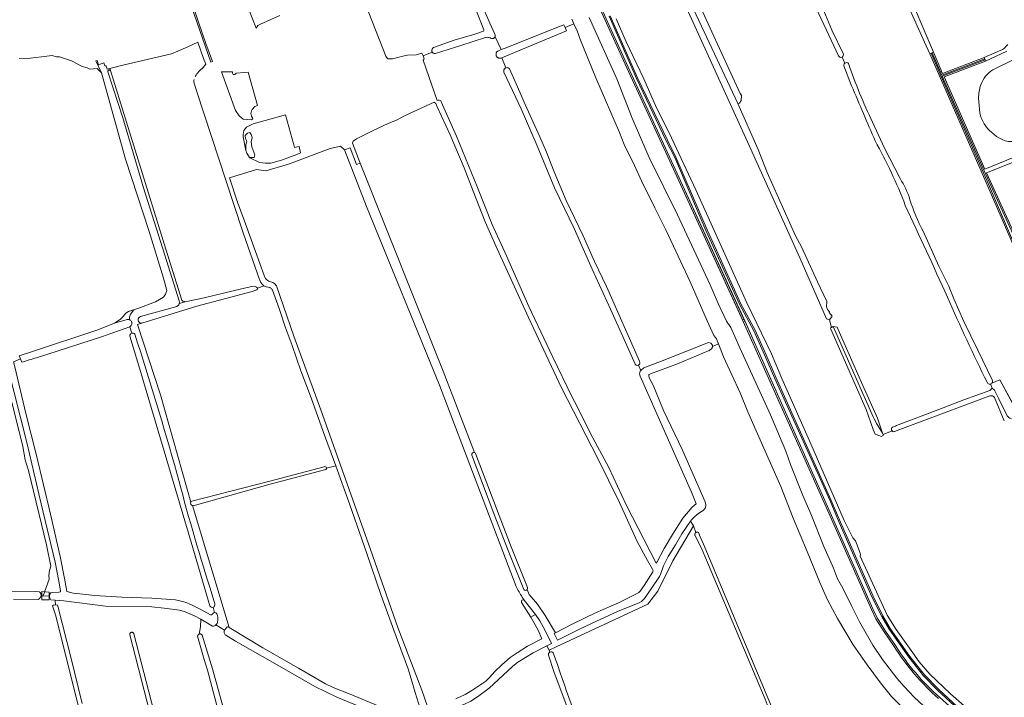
# Model space of a CAD drawing. Header units: metres. Extents: x 209813 to 223847, y 571801 to 587119.
# Tile 499 of 656: x 214653 to 215381, y 583045 to 583545. Entities that reach past the tile are written whole.
import ezdxf

# ---------------------------------------------------------------- set-up
doc = ezdxf.new("R2010")
doc.units = ezdxf.units.M
for name, color, linetype, lineweight in [('B-RO-GR-BEPLANTING_CULTUUR_BOSPLANTSOEN-GV', 8, 'Continuous', 0), ('B-RO-GR-BOUWLAND-GV', 8, 'Continuous', 0), ('B-RO-GR-GRAS-GV', 8, 'Continuous', 0), ('B-RO-GR-GROENVOORZIENING-GV', 8, 'Continuous', 0), ('B-RO-GR-HOUTWAL-GV', 8, 'Continuous', 0), ('B-RO-KW-KUNSTWERK_DEK-GV', 8, 'Continuous', 0), ('B-RO-OG-WATER_GREPPEL-GV', 8, 'Continuous', 0), ('B-RO-OG-WEG-GV', 8, 'Continuous', 0), ('B-RO-VH-ONVERHARD-GV', 8, 'Continuous', 0), ('B-RO-VH-VERHARDING_HALFVERHARDING-GV', 8, 'Continuous', 0), ('B-RO-VH-VERHARDING_OPEN-GV', 8, 'Continuous', 0)]:
    doc.layers.add(name, color=color, linetype=linetype, lineweight=lineweight)

msp = doc.modelspace()

# ---------------------------------------------------------------- linework, layer by layer
at = {"layer": 'B-RO-GR-BEPLANTING_CULTUUR_BOSPLANTSOEN-GV', "flags": 128}
for points in [[(215382.379, 583522.235), (215366.717, 583514.719), (215336.011, 583503.143), (215366.159, 583435.089), (215387.846, 583443.947), (215405.774, 583451.757)], [(215377.627, 583522.605), (215365.707, 583517.399), (215366.717, 583514.719)], [(215372.159, 583508.364), (215387.615, 583515.894)], [(215362.565, 583476.581), (215361.577, 583487.529)]]:
    msp.add_lwpolyline(points, dxfattribs=at)
at = {"layer": 'B-RO-GR-BEPLANTING_CULTUUR_BOSPLANTSOEN-GV'}
for points in [[(215363.148, 583497.319, -0.1616234), (215372.159, 583508.364)], [(215361.577, 583487.529, -0.0725278), (215363.148, 583497.319)], [(215371.324, 583462.153, -0.1818274), (215362.565, 583476.581)], [(215388.354, 583455.345, -0.2307879), (215371.324, 583462.153)]]:
    msp.add_lwpolyline(points, format="xyb", dxfattribs=at)
at = {"layer": 'B-RO-GR-BOUWLAND-GV', "flags": 128}
for points in [[(215371.443, 583276.845), (215377.254, 583279.372), (215390.701, 583254.734), (215422.58, 583270.314), (215432.237, 583275.176), (215404.536, 583338.624), (215368.645, 583421.669), (215325.584, 583520.244), (215321.562, 583528.862), (215273.754, 583635.401), (215268.44, 583647.46), (215267.212, 583650.17)], [(215220.093, 583608.462), (215230.521, 583586.73), (215237.698, 583570.246), (215244.327, 583558.572), (215248.478, 583548.881), (215253.294, 583537.222), (215261.409, 583520.406)], [(214648.22, 583292.621), (214653.288, 583294.793), (214652.337, 583297.17), (214662.23, 583300.241), (214709.849, 583316.003), (214722.92, 583321.189), (214727.047, 583323.888), (214729.217, 583326.057), (214731.333, 583328.491), (214733.238, 583329.708), (214740.065, 583332.143), (214753.241, 583336.905), (214759.009, 583340.345), (214760.438, 583342.673), (214761.502, 583345.321), (214759.062, 583354.474), (214748.478, 583389.028), (214731.009, 583442.424), (214713.144, 583506.077), (214710.061, 583509.414), (214704.716, 583508.832), (214702.547, 583509.731), (214698.948, 583510.737), (214691.169, 583514.97), (214682.174, 583518.039), (214680.004, 583518.039), (214676.776, 583518.886), (214656.867, 583516.396), (214652.343, 583516.714)], [(215260.607, 583517.812), (215262.708, 583513.301)], [(215283.03, 583469.738), (215291.949, 583450.444), (215303.581, 583427.977)], [(215320.489, 583389.111), (215332.163, 583363.384)], [(215343.344, 583339.304), (215350.648, 583322.495), (215360.989, 583301.183), (215371.613, 583279.335)], [(214807.717, 583096.261), (214808.779, 583095.544), (214832.506, 583081.254), (214858.947, 583066.411), (214878.725, 583054.678), (214884.584, 583051.926), (214897.084, 583046.996), (214920.731, 583037.211), (214932.241, 583033.175), (214936.176, 583032.272), (214937.435, 583032.256), (214941.716, 583032.753), (214943.248, 583032.031), (214943.602, 583031.165), (214950.059, 583032.469), (214945.035, 583048.286), (214940.162, 583065.006), (214931.966, 583087.07), (214919.941, 583119.921), (214909.357, 583150.911), (214896.492, 583187.668), (214886.365, 583215.763), (214879.602, 583214.157)], [(214780.532, 583186.413), (214807.717, 583096.261)], [(214808.122, 583002.603), (214791.597, 583064.787), (214789.235, 583072.691), (214784.291, 583089.875), (214784.339, 583090.166), (214784.384, 583090.337), (214784.525, 583090.662), (214784.619, 583090.812), (214784.85, 583091.081), (214784.984, 583091.197), (214785.283, 583091.386), (214785.445, 583091.457), (214786.375, 583096.731), (214786.617, 583102.481), (214781.94, 583104.979), (214775.035, 583107.927), (214770.945, 583109.209), (214759.636, 583110.704), (214750.434, 583111.538), (214716.238, 583112.086), (214685.508, 583116.042), (214678.94, 583116.512), (214679.161, 583113.115), (214680.74, 583112.805), (214681.06, 583112.174), (214690.927, 583073.351), (214698.91, 583040.268)], [(214802.039, 582828.027), (214734.266, 583091.015), (214734.219, 583091.3), (214734.229, 583091.588), (214734.294, 583091.869), (214734.414, 583092.132), (214734.582, 583092.367), (214734.793, 583092.563), (214735.039, 583092.715), (214735.309, 583092.816), (214735.594, 583092.862), (214735.883, 583092.852), (214736.164, 583092.785), (214736.426, 583092.665), (214736.66, 583092.495), (214736.856, 583092.284), (214737.007, 583092.038), (214737.107, 583091.767), (214805.129, 582828.844)]]:
    msp.add_lwpolyline(points, dxfattribs=at)
at = {"layer": 'B-RO-GR-BOUWLAND-GV'}
for points in [[(215261.409, 583520.406, -0.4179804), (215260.607, 583517.812)], [(215262.708, 583513.301, -0.4210944), (215265.457, 583512.949)], [(215265.457, 583512.949, 0.0270426), (215283.03, 583469.738)], [(215303.581, 583427.977, -0.0635594), (215310.829, 583412.428)], [(215310.829, 583412.428, 0.0394843), (215320.489, 583389.111)], [(215332.163, 583363.384, -0.0279456), (215343.344, 583339.304)], [(215371.613, 583279.335, -0.3310265), (215371.443, 583276.845)], [(214879.602, 583214.157, -0.2826874), (214879.038, 583212.985)]]:
    msp.add_lwpolyline(points, format="xyb", dxfattribs=at)
at = {"layer": 'B-RO-GR-GRAS-GV', "flags": 128}
for points in [[(214995.857, 583537.846), (214989.711, 583553.574), (214980.999, 583575.127), (214953.713, 583637.439), (214936.174, 583678.686), (214917.36, 583721.934), (214912.576, 583732.976), (214909.448, 583740.69), (214909.153, 583741.26), (214908.765, 583741.34), (214898.433, 583738.811), (214883.954, 583734.756), (214879.246, 583733.634), (214878.845, 583735.447), (214876.152, 583734.976)], [(214915.243, 583737.779), (214919.276, 583728.485), (214922.027, 583723.918), (214939.746, 583682.848), (214964.274, 583626.679), (214981.869, 583585.827), (215000.188, 583542.757), (215004.093, 583534.711)], [(215271.911, 583651.455), (215291.491, 583605.892), (215313.962, 583554.848), (215328.145, 583521.363), (215334.861, 583505.77), (215365.707, 583517.399), (215377.627, 583522.605)], [(215257.96, 583518.783), (215249.041, 583537.608), (215236.844, 583564.049), (215224.144, 583592.118), (215217.022, 583606.263)], [(214903.185, 583570.146), (214923.461, 583518.563), (214924.37, 583516.982), (214924.937, 583516.554), (214928.438, 583516.439), (214932.36, 583517.404), (214935.864, 583518.532), (214939.325, 583519.129), (214945.922, 583519.551), (214950.071, 583520.66), (214950.898, 583518.594)], [(215149.127, 583570.006), (215185.432, 583490.997), (215186.195, 583489.304), (215186.052, 583485.625), (215184.795, 583483.839), (215183.567, 583483.404), (215198.627, 583449.496), (215205.359, 583432.54), (215226.239, 583385.68), (215230.575, 583377.607), (215242.418, 583351.66), (215249.324, 583337.253), (215249.084, 583333.382), (215249.937, 583331.412), (215251.318, 583329.691), (215251.233, 583329.014), (215253.215, 583326.305), (215251.38, 583323.58)], [(214819.307, 583560.196), (214827.475, 583539.097), (214828.77, 583541.136), (214830.782, 583542.177), (214845.032, 583548.575)], [(215297.681, 583241.539), (215291.076, 583238.984), (215291.142, 583238.114), (215289.449, 583237.532), (215288.579, 583237.97), (215285.159, 583239.139), (215283.678, 583242.737), (215278.563, 583257.314), (215252.408, 583316.844), (215252.154, 583317.687), (215252.885, 583318.043), (215251.38, 583323.58), (215249.19, 583324.316), (215229.362, 583369.515), (215192.098, 583452.506), (215188.262, 583460.575), (215141.606, 583563.054)], [(215004.127, 583532.708), (215008.766, 583523.321), (215011.496, 583524.434), (215052.908, 583540.819), (215055.095, 583541.52), (215055.965, 583539.529), (215062.436, 583542.237), (215060.834, 583545.726)], [(215093.637, 583545.967), (215101.035, 583529.001), (215114.08, 583501.76), (215123.58, 583480.321), (215132.922, 583461.761), (215152.505, 583419.706), (215171.736, 583376.991), (215190.297, 583336.349), (215208.59, 583298.544), (215216.116, 583280.41), (215237.463, 583232.008), (215262.103, 583175.425), (215268.7, 583162.685), (215270.619, 583160.303), (215274.058, 583151.175), (215274.323, 583150.183), (215273.999, 583148.982), (215293.981, 583105.467), (215300.557, 583094.883), (215312.969, 583077.753), (215317.568, 583070.995), (215325.502, 583061.846), (215340.843, 583047.307), (215350.892, 583038.526)], [(214958.74, 583524.784), (214973.933, 583530.265), (214989.218, 583534.695), (214995.485, 583537.017)], [(215055.965, 583539.529), (215056.947, 583537.281), (215012.638, 583518.712), (215009.109, 583517.202), (215012.013, 583509.767)], [(215164.768, 583303.965), (215169.198, 583305.898), (215167.732, 583309.557), (215167.122, 583310.55), (215165.739, 583312.073), (215160.898, 583322.892), (215148.295, 583351.804), (215130.687, 583389.707), (215122.145, 583406.362), (215112.436, 583426.386), (215107.212, 583437.798), (215099.678, 583453.269), (215096.081, 583462.054), (215078.624, 583502.532), (215067.182, 583530.199), (215064.757, 583537.09), (215062.436, 583542.237)], [(214997.644, 583532.329), (214997.014, 583532.21), (214978.755, 583526.285), (214960.143, 583520.494)], [(215000.782, 583531.865), (215000.63, 583531.989), (215000.237, 583532.129)], [(214788.497, 583510.07), (214790.42, 583512.548), (214788.729, 583516.663), (214784.535, 583528.695), (214777.032, 583525.454), (214769.729, 583522.04), (214764.967, 583520.215), (214730.041, 583511.96), (214719.409, 583509.302), (214719.793, 583507.929), (214760.755, 583375.902), (214772.655, 583338.198), (214772.756, 583338.041), (214773.073, 583337.715), (214773.272, 583337.556), (214773.597, 583337.39), (214774.034, 583337.207), (214774.288, 583337.144), (214774.637, 583337.088), (214774.978, 583337.072), (214775.944, 583337.127), (214789.215, 583339.857), (214810.572, 583345.022), (214824.034, 583348.176), (214826.045, 583348.493), (214826.85, 583348.261), (214827.76, 583347.774), (214828.499, 583347.038)], [(215009.109, 583517.202), (215008.695, 583517.04), (215008.409, 583516.965), (215008.117, 583516.919), (215007.822, 583516.902), (215007.526, 583516.916), (215007.234, 583516.959), (215006.947, 583517.031), (215006.669, 583517.132), (215006.403, 583517.26), (215006.151, 583517.415), (215005.916, 583517.594), (215005.7, 583517.795), (215005.505, 583518.018), (215005.334, 583518.259), (215005.188, 583518.516), (215005.068, 583518.786), (215004.977, 583519.068), (215004.914, 583519.356), (215004.881, 583519.65), (215004.877, 583519.946), (215004.903, 583520.24), (215004.959, 583520.531), (215005.043, 583520.814), (215005.156, 583521.087), (215005.295, 583521.348), (215005.46, 583521.593), (215005.649, 583521.82), (215005.86, 583522.028), (215006.091, 583522.212), (215008.766, 583523.321)], [(214957.72, 583521.542), (214950.898, 583518.594), (214951.706, 583516.576)], [(214950.971, 583515.497), (214961.423, 583485.742)], [(215014.512, 583509.454), (215014.858, 583509.147), (215020.678, 583495.881), (215026.291, 583482.853), (215037.301, 583458.795), (215042.123, 583447.451), (215047.8, 583432.998), (215056.775, 583411.808), (215069.199, 583385.738), (215077.753, 583366.85), (215086.441, 583348.3), (215110.974, 583293.043)], [(215267.728, 583496.57), (215262.048, 583511.254)], [(215107.866, 583290.69), (215107.675, 583290.925), (215098.688, 583311.323), (215089.598, 583331.478), (215075.825, 583361.163), (215062.531, 583391.051), (215047.988, 583421.177), (215035.354, 583452.155), (215023.344, 583479.505), (215010.746, 583506.696), (215010.668, 583506.94)], [(214830.216, 583352.891), (214830.08, 583353.461), (214818.181, 583387.281), (214810.808, 583409.609), (214783.799, 583492.093), (214781.701, 583498.535)], [(214964.151, 583485.359), (214965.273, 583482.541), (214975.648, 583459.284), (214991.205, 583421.484), (215002.049, 583394.178), (215012.528, 583370.907), (215029.182, 583333.526), (215046.781, 583295.98), (215060.873, 583267.074), (215064.82, 583259.585), (215074.666, 583239.78), (215088.158, 583214.522), (215101.021, 583186.878), (215123.274, 583143.928), (215124.051, 583144.965), (215129.036, 583154.813), (215135.241, 583165.14), (215142.906, 583177.187), (215149.915, 583185.331), (215152.806, 583187.663), (215149.416, 583196.297), (215111.296, 583282.004), (215110.838, 583283.774), (215111.313, 583285.805), (215111.896, 583286.297)], [(215061.747, 583099.13), (215078.348, 583107.273), (215095.432, 583114.645), (215106.752, 583120.162), (215110.426, 583122.293), (215111.302, 583123.155), (215114.406, 583127.336), (215120.86, 583137.596), (215120.919, 583138.383), (215120.504, 583139.423), (215116.791, 583145.893), (215109.256, 583160.002), (215095.862, 583189.285), (215080.136, 583221.27), (215053.161, 583273.444), (215028.976, 583325.409), (215005.64, 583376.033), (214996.911, 583395.965), (214988.049, 583418.679), (214981.227, 583435.992), (214970.939, 583460.298), (214961.445, 583481.017), (214960.436, 583483.552), (214959.234, 583484.517), (214937.203, 583474.268), (214931.845, 583471.358), (214925.217, 583468.659), (214914.065, 583463.619), (214901.642, 583457.309), (214899.38, 583455.562), (214898.859, 583454.212), (214904.456, 583439.384), (214965.776, 583285.791), (214988.958, 583225.631)], [(215019.848, 583126.568), (214963.168, 583275.36), (214909.168, 583407.327), (214892.781, 583449.262), (214889.919, 583451.935), (214882.378, 583450.216), (214851.362, 583438.681), (214834.588, 583433.778), (214827.716, 583434.76), (214807.769, 583428.53), (214813.659, 583410.542), (214818.748, 583397.21), (214826.949, 583374.05), (214833.485, 583356.351), (214833.712, 583355.672)], [(215389.113, 583440.847), (215367.413, 583432.313), (215392.767, 583376.856)], [(214833.59, 583348.663), (214828.499, 583347.038), (214828.585, 583346.694), (214828.374, 583346.08), (214828.098, 583345.742), (214824.682, 583344.706)], [(214837.925, 583347.403), (214837.646, 583347.499), (214835.119, 583348.034)], [(214838.33, 583351.738), (214839.195, 583351.595), (214839.953, 583351.24)], [(214842.161, 583349.385), (214842.644, 583348.696), (214855.447, 583311.482), (214875.481, 583257.225), (214912.017, 583154.054), (214932.266, 583096.335), (214950.134, 583049.973), (214954.097, 583037.99)], [(214824.682, 583344.706), (214783.617, 583333.707), (214742.934, 583321.16), (214739.916, 583320.259), (214756.935, 583268.264), (214779.347, 583189.032)], [(214879.602, 583214.157), (214886.365, 583215.763), (214877.085, 583241.166), (214868.174, 583266.14), (214860.543, 583286.107), (214854.115, 583304.636), (214849.096, 583318.489), (214844.503, 583332.039), (214839.569, 583345.632), (214839.444, 583345.949)], [(214735.629, 583313.838), (214734.261, 583318.567), (214713.229, 583311.015), (214665.281, 583295.632)], [(215252.885, 583318.043), (215254.086, 583318.628), (215256.91, 583318.351), (215261.12, 583308.744), (215276.027, 583275.134), (215286.946, 583250.976), (215290.631, 583239.958), (215291.076, 583238.984)], [(214793.253, 583112.437), (214779.62, 583159.438), (214741.536, 583287.146), (214734.251, 583311.712)], [(215110.12, 583290.208), (215111.896, 583286.297), (215114.038, 583288.108), (215126.462, 583292.866), (215145.109, 583300.377), (215161.831, 583306.89), (215163.719, 583306.506), (215164.784, 583304.848), (215164.768, 583303.965)], [(215164.768, 583303.965), (215164.759, 583303.454), (215164.116, 583302.19), (215162.401, 583301.122), (215138.955, 583291.187), (215119.128, 583283.877), (215118.092, 583283.307), (215117.877, 583282.955), (215117.826, 583282.247), (215118.148, 583280.708), (215120.961, 583275.34), (215128.701, 583256.793), (215142.68, 583227.29), (215159.48, 583189.135), (215159.866, 583187.089), (215159.63, 583184.679), (215158.027, 583182.892), (215156.836, 583182.06), (215154.675, 583180.871), (215151.82, 583178.433), (215149.464, 583175.97), (215148.702, 583174.886), (215150.825, 583171.575)], [(215310.144, 583032.313), (215297.214, 583045.319), (215289.043, 583055.584), (215279.086, 583068.701), (215268.832, 583083.635), (215257.259, 583102.9), (215249.964, 583116.862), (215244.244, 583129.682), (215234.958, 583152.5), (215224.536, 583177.043), (215215.505, 583200.581), (215197.046, 583241.774), (215191.037, 583255.783), (215185.285, 583269.785), (215173.027, 583296.264), (215169.198, 583305.898)], [(214654.282, 583292.309), (214653.288, 583294.793), (214648.22, 583292.621), (214649.053, 583288.981), (214657.357, 583254.577), (214665.08, 583223.518), (214675.575, 583180.053), (214682.794, 583148.882), (214686.175, 583131.281), (214687.601, 583122.903), (214692.238, 583121.798), (214697.269, 583121.116), (214708.418, 583119.994), (214728.3, 583118.843), (214750.416, 583118.085), (214767.934, 583116.699), (214771.206, 583116.123), (214775.123, 583115.083), (214779.798, 583113.106), (214786.12, 583109.876), (214793.738, 583105.675)], [(215298.028, 583244.323), (215300.03, 583245.055), (215300.848, 583245.478), (215332.182, 583257.517), (215350.636, 583264.462), (215369.921, 583271.366), (215371.599, 583273.244), (215370.442, 583276.197)], [(215390.693, 583254.73), (215377.254, 583279.372), (215371.443, 583276.845)], [(215369.784, 583267.481), (215299.35, 583241.059)], [(215371.599, 583273.244), (215373.23, 583271.771), (215376.564, 583265.209), (215382.755, 583252.827), (215383.919, 583251.451), (215384.713, 583250.975), (215385.829, 583250.554)], [(214633.672, 583123.281), (214664.64, 583122.92), (214667.1, 583122.808), (214667.934, 583122.213), (214668.37, 583121.498), (214668.608, 583119.811), (214670.002, 583119.766), (214674.513, 583132.029), (214674.315, 583134.874), (214674.91, 583138.446), (214675.77, 583141.753), (214672.595, 583157.363), (214659.37, 583212.464), (214656.918, 583220.202), (214655.132, 583230.124), (214646.269, 583265.71)], [(215380.577, 583249.025), (215373.415, 583266.304)], [(215152.5, 583166.508), (215150.825, 583171.575), (215135.615, 583145.697), (215124.499, 583123.176), (215117.057, 583113.704), (215049.302, 583082.001), (215044.067, 583079.565), (215044.737, 583078.15)], [(215154.453, 583166.43), (215155.829, 583163.31), (215158.176, 583157.805), (215241.364, 582959.74)], [(215157.126, 583153.83), (215152.052, 583164.337)], [(215239.299, 582958.71), (215206.115, 583037.607), (215203.755, 583043.527), (215157.126, 583153.83)], [(215027.924, 583124.513), (215029.396, 583120.692), (215035.534, 583113.475), (215041.131, 583105.211), (215048.705, 583092.423), (215061.747, 583099.13)], [(214668.608, 583119.811), (214668.41, 583119.018), (214667.087, 583117.496), (214666.294, 583116.938), (214648.195, 583117.32)], [(214731.099, 582897.831), (214679.358, 583105.051), (214677.114, 583112.28), (214677.763, 583112.871), (214679.161, 583113.115), (214678.94, 583116.512), (214675.782, 583116.738), (214675.025, 583118.254), (214674.76, 583118.885), (214674.76, 583119.613), (214670.002, 583119.766)], [(214975.106, 583043.737), (214982.097, 583046.881), (214986.956, 583049.776), (214997.249, 583056.598), (215000.05, 583059.3), (215003.903, 583063.765), (215009.138, 583068.872), (215015.309, 583074.204), (215020.449, 583077.762), (215028.17, 583082.5), (215038.827, 583088.073), (215035.935, 583094.275), (215030.53, 583104.071), (215023.647, 583114.874)], [(215025.717, 583116.596), (215024.299, 583118.89)], [(214795.169, 583106.122), (214795.533, 583106.794)], [(214796.783, 583107.527), (214795.77, 583111.36)], [(214795.207, 583097.247), (214786.617, 583102.481), (214786.375, 583096.731), (214785.445, 583091.457), (214785.787, 583091.55), (214786.14, 583091.573), (214786.317, 583091.558), (214786.662, 583091.477), (214786.826, 583091.411), (214787.131, 583091.231), (214787.395, 583090.995), (214787.62, 583090.723), (214795.203, 583065.926), (214808.015, 583019.606)], [(214942.148, 583027.785), (214935.951, 583027.215), (214930.462, 583027.803), (214922.047, 583030.655), (214887.281, 583044.914), (214870.925, 583052.711), (214843.099, 583068.806), (214812.206, 583086.237), (214805.125, 583090.649)], [(215044.067, 583079.565), (215042.531, 583082.814), (215032.429, 583077.522), (215021.004, 583070.814), (215016.927, 583067.639), (214999.816, 583051.517), (214991.173, 583045.082), (214986.331, 583041.923), (214981.14, 583039.431), (214971.91, 583036.216), (214962.278, 583033.196), (214953.039, 583030.573)], [(214985.924, 582910.087), (214989.37, 582899.35), (214990.22, 582897.94), (214991.433, 582897.785), (214994.97, 582898.264), (215003.509, 582900.827), (215014.35, 582903.464), (215018.088, 582904.055), (215019.482, 582902.663), (215052.802, 582804.68), (215063.903, 582807.833), (215063.93, 582809.333), (215065.184, 582810.562), (215085.294, 582816.234), (215129.365, 582828.082), (215134.852, 582829.647), (215135.47, 582829.977), (215120.466, 582867.631), (215117.684, 582876.453), (215106.745, 582905.969), (215092.892, 582942.821), (215071.742, 582999.656), (215047.751, 583063.213), (215043.644, 583075.815)]]:
    msp.add_lwpolyline(points, dxfattribs=at)
at = {"layer": 'B-RO-GR-GRAS-GV'}
for points in [[(214995.485, 583537.017, 0.346401), (214995.857, 583537.846)], [(215000.237, 583532.129, 0.1057837), (214997.644, 583532.329)], [(215377.627, 583522.605, 0.1500619), (215383.065, 583527.187)], [(214951.706, 583516.576, -0.2836664), (214950.971, 583515.497)], [(215260.607, 583517.812, -0.4414093), (215257.96, 583518.783)], [(214782.579, 583503.54, -0.1007562), (214788.497, 583510.07)], [(215262.048, 583511.254, -0.3033248), (215262.708, 583513.301)], [(214781.701, 583498.535, -0.1064613), (214781.65, 583501.249)], [(215285.117, 583455.796, -0.0022485), (215267.728, 583496.57)], [(214961.423, 583485.742, -0.3622928), (214964.151, 583485.359)], [(215307.416, 583408.149, 0.0373405), (215285.117, 583455.796)], [(215338.492, 583340.5, 0.0034787), (215307.416, 583408.149)], [(214833.712, 583355.672, 0.2515618), (214838.33, 583351.738)], [(214839.444, 583345.949, 0.1873153), (214837.925, 583347.403)], [(214839.953, 583351.24, -0.1042431), (214842.161, 583349.385)], [(215367.883, 583277.501, -0.0119872), (215338.492, 583340.5)], [(214734.251, 583311.712, -0.3623784), (214735.629, 583313.838)], [(214665.281, 583295.632, 0.0081951), (214654.282, 583292.309)], [(215373.415, 583266.304, 0.3136707), (215369.784, 583267.481)], [(214779.347, 583189.032, -0.1178924), (214779.897, 583189.666)], [(215028.102, 583126.033, -0.2501142), (215027.924, 583124.513)], [(215023.647, 583114.874, -0.7519732), (215025.717, 583116.596)], [(214795.77, 583111.36, -0.3965475), (214793.253, 583112.437)], [(214795.533, 583106.794, -0.2292147), (214796.783, 583107.527)], [(214793.738, 583105.675, 0.3717738), (214795.169, 583106.122)], [(214797.866, 583098.246, -0.2068078), (214795.207, 583097.247)], [(214805.125, 583090.649, -0.4281471), (214804.245, 583094.437)], [(215047.212, 583077.717, 0.0122981), (215074.643, 583002.439)]]:
    msp.add_lwpolyline(points, format="xyb", dxfattribs=at)
at = {"layer": 'B-RO-GR-GRAS-GV', "flags": 128}
for points in [[(214809.968, 583505.874), (214810.18, 583506.826), (214802.031, 583506.932), (214812.176, 583478.435), (214814.886, 583474.38), (214817.853, 583471.954), (214823.78, 583471.531), (214825.156, 583472.166), (214824.732, 583472.907), (214824.203, 583474.229), (214823.727, 583476.082), (214823.991, 583478.039), (214824.626, 583479.151), (214826.531, 583481.267), (214827.749, 583481.744), (214828.508, 583481.969), (214821.657, 583506.526), (214818.859, 583506.456), (214812.826, 583505.821), (214811.873, 583504.921), (214810.656, 583504.921)], [(214849.18, 583475.076), (214825.403, 583468.361), (214823.286, 583467.567), (214820.31, 583465.913), (214818.458, 583463.532), (214817.929, 583460.688), (214817.929, 583458.769), (214819.913, 583448.715), (214819.864, 583452.904), (214820.764, 583455.179), (214820.499, 583456.238), (214819.652, 583457.561), (214819.516, 583459.96), (214821.104, 583461.548), (214822.92, 583461.967), (214823.873, 583460.485), (214824.508, 583458.262), (214823.873, 583455.087), (214824.411, 583451.427), (214826.625, 583445.668), (214825.99, 583443.657), (214822.731, 583443.657), (214822.881, 583443.415), (214829.906, 583439.953), (214834.351, 583439.424), (214838.478, 583439.53), (214846.216, 583441.58), (214857.541, 583445.813), (214860.451, 583447.083), (214859.269, 583451.735), (214855.794, 583450.946), (214855.371, 583452.957)], [(214733.906, 583323.917), (214733.809, 583325.704), (214734.773, 583327.909), (214737.154, 583330.978), (214733.238, 583329.708), (214731.333, 583328.491), (214729.217, 583326.057), (214727.047, 583323.888), (214722.92, 583321.189), (214732.17, 583323.825), (214732.722, 583323.908), (214733.357, 583323.868), (214733.917, 583323.713)]]:
    msp.add_lwpolyline(points, close=True, dxfattribs=at)
at = {"layer": 'B-RO-GR-GRAS-GV'}
for centre, radius, start, end in [((215002.105, 583533.675), 2.241, 233.836351, 29.611301), ((214959.663, 583522.712), 2.268, 114.02216, 280.74932), ((215013.006, 583507.56), 2.42, 51.505146, 194.80565), ((214837.043, 583354.879), 7.111, 196.235241, 252.10143), ((215109.323, 583291.993), 1.955, 221.807058, 29.611301), ((215369.854, 583278.205), 2.093, 199.667435, 320.856365), ((215298.946, 583242.795), 1.783, 120.993594, 280.74932), ((214878.362, 583214.031), 1.246, 5.823801, 120.321137), ((215153.424, 583165.132), 1.656, 51.589146, 206.264806), ((215045.686, 583076.282), 2.095, 43.230192, 194.80565)]:
    msp.add_arc(centre, radius, start, end, dxfattribs=at)
at = {"layer": 'B-RO-GR-GROENVOORZIENING-GV', "flags": 128}
msp.add_lwpolyline([(214742.753, 583661.698), (214794.12, 583514.069), (214795.27, 583514.541), (214790.397, 583527.72), (214785.447, 583542.088), (214776.78, 583567.962), (214766.58, 583597.057), (214754.982, 583630.715), (214744.58, 583661.281), (214735.263, 583688.828), (214731.528, 583701.169), (214729.972, 583704.158), (214728.978, 583703.857), (214729.745, 583701.876), (214738.805, 583673.814)], close=True, dxfattribs=at)
for points in [[(215088.396, 583547.931), (215108.612, 583501.948), (215130.627, 583455.874), (215136.915, 583443.517), (215159.931, 583389.707), (215166.927, 583374.728), (215184.826, 583335.158), (215195.414, 583315.604), (215203.385, 583297.811), (215210.776, 583280.781), (215251.749, 583189.819), (215258.499, 583173.869), (215282.712, 583119.072), (215289.983, 583104.464), (215295.452, 583095.025), (215309.938, 583074.381), (215320.775, 583060.643), (215331.367, 583049.876), (215355.488, 583027.768)], [(215356.196, 583028.476), (215332.062, 583050.596), (215321.526, 583061.306), (215310.741, 583074.978), (215296.295, 583095.564), (215290.864, 583104.938), (215283.617, 583119.497), (215259.417, 583174.266), (215252.666, 583190.219), (215211.691, 583281.186), (215204.3, 583298.214), (215196.311, 583316.047), (215185.723, 583335.602), (215167.835, 583375.146), (215160.844, 583390.115), (215137.821, 583443.94), (215131.523, 583456.316), (215109.521, 583502.365), (215089.306, 583548.344)], [(215290.631, 583239.958), (215286.946, 583250.976), (215276.027, 583275.134), (215261.12, 583308.744), (215256.91, 583318.351), (215254.086, 583318.628), (215283.541, 583252.07)], [(215287.147, 583245.587), (215290.631, 583239.958)]]:
    msp.add_lwpolyline(points, dxfattribs=at)
at = {"layer": 'B-RO-GR-GROENVOORZIENING-GV'}
msp.add_lwpolyline([(215283.541, 583252.07, 0.0120062), (215287.147, 583245.587)], format="xyb", dxfattribs=at)
at = {"layer": 'B-RO-GR-HOUTWAL-GV', "flags": 128}
msp.add_lwpolyline([(214825.99, 583443.657), (214826.625, 583445.668), (214824.411, 583451.427), (214823.873, 583455.087), (214824.508, 583458.262), (214823.873, 583460.485), (214822.92, 583461.967), (214821.104, 583461.548), (214819.516, 583459.96), (214819.652, 583457.561), (214820.499, 583456.238), (214820.764, 583455.179), (214819.864, 583452.904), (214819.913, 583448.715), (214820.717, 583446.914), (214822.731, 583443.657)], close=True, dxfattribs=at)
at = {"layer": 'B-RO-KW-KUNSTWERK_DEK-GV', "flags": 128}
msp.add_lwpolyline([(214674.468, 583116.765), (214674.468, 583122.484), (214669.089, 583122.871), (214669.089, 583116.879)], close=True, dxfattribs=at)
at = {"layer": 'B-RO-OG-WATER_GREPPEL-GV', "flags": 128}
for points in [[(215267.212, 583650.17), (215268.44, 583647.46), (215273.754, 583635.401), (215321.562, 583528.862), (215325.584, 583520.244), (215326.5, 583520.644)], [(215327.228, 583520.962), (215328.145, 583521.363), (215313.962, 583554.848), (215291.491, 583605.892), (215271.911, 583651.455)], [(215252.567, 583325.343), (215253.215, 583326.305), (215251.233, 583329.014), (215251.318, 583329.691), (215249.937, 583331.412), (215249.084, 583333.382), (215249.324, 583337.253), (215242.418, 583351.66), (215230.575, 583377.607), (215226.239, 583385.68), (215205.359, 583432.54), (215198.627, 583449.496), (215183.567, 583483.404), (215145.262, 583565.427)], [(215141.606, 583563.054), (215188.262, 583460.575), (215192.098, 583452.506), (215229.362, 583369.515), (215249.19, 583324.316), (215251.38, 583323.58), (215252.567, 583325.343)], [(214774.637, 583337.088), (214774.288, 583337.144), (214774.034, 583337.207), (214773.597, 583337.39), (214773.272, 583337.556), (214773.073, 583337.715), (214772.756, 583338.041), (214772.655, 583338.198), (214760.755, 583375.902), (214719.793, 583507.929), (214719.646, 583508.06), (214719.469, 583508.174), (214719.17, 583508.274), (214718.855, 583508.28), (214718.552, 583508.192), (214718.371, 583508.084), (214718.215, 583507.942), (214718.042, 583507.679), (214717.974, 583507.479), (214717.948, 583507.27), (214717.958, 583506.862), (214729.018, 583472.998), (214744.367, 583421.089), (214760.111, 583371.408), (214770.619, 583337.72)], [(215334.002, 583503.47), (215369.562, 583422.067), (215405.453, 583339.022), (215433.339, 583275.321), (215433.32, 583274.801), (215432.819, 583274.356), (215434.664, 583270.544), (215437.759, 583272.038), (215415.291, 583321.923), (215391.853, 583376.45), (215365.638, 583433.796), (215334.668, 583503.705)], [(214770.676, 583335.723), (214775.944, 583337.127), (214774.978, 583337.072), (214774.637, 583337.088)], [(214986.895, 583223.765), (215004.816, 583176.728)], [(215028.102, 583126.033), (215015.462, 583157.103), (214989.768, 583224.93)], [(214877.749, 583215.112), (214837.694, 583204.466), (214779.897, 583189.666)], [(214781.026, 583186.363), (214837.794, 583202.17), (214879.038, 583212.985)], [(215004.816, 583176.728), (215013.861, 583153.301), (215025.365, 583124.371)], [(215023.647, 583114.874), (215030.53, 583104.071), (215033.998, 583106.021), (215025.717, 583116.596)]]:
    msp.add_lwpolyline(points, dxfattribs=at)
msp.add_lwpolyline([(215334.668, 583503.705), (215366.365, 583515.655), (215366.06, 583516.464), (215334.32, 583504.497), (215327.228, 583520.962), (215326.5, 583520.644), (215334.002, 583503.47)], close=True, dxfattribs=at)
at = {"layer": 'B-RO-OG-WATER_GREPPEL-GV'}
for points in [[(214770.619, 583337.72, -0.1396395), (214770.676, 583335.723)], [(214989.768, 583224.93, 0.1765032), (214988.958, 583225.631)], [(214780.532, 583186.413, 0.0689393), (214781.026, 583186.363)]]:
    msp.add_lwpolyline(points, format="xyb", dxfattribs=at)
at = {"layer": 'B-RO-OG-WEG-GV', "flags": 128}
for points in [[(215299.094, 583082.329), (215291.778, 583093.046), (215285.574, 583102.837), (215282.315, 583109.623), (215249.808, 583183.039), (215187.627, 583322.462), (215133.268, 583440.896), (215102.666, 583507.186), (215079.146, 583559.028), (215064.138, 583591.228), (215045.372, 583631.769), (214988.201, 583756.3), (214987.646, 583756.042), (214986.282, 583758.983), (214980.73, 583757.796), (214978.672, 583757.159), (214975.837, 583765.707), (214974.675, 583767.004), (214973.519, 583766.64), (214971.92, 583770.394)], [(215080.234, 583559.534), (215103.759, 583507.682), (215134.545, 583440.991), (215188.721, 583322.955), (215250.859, 583183.63), (215283.396, 583110.144), (215286.625, 583103.421), (215292.779, 583093.707), (215300.086, 583083.005)], [(215073.793, 583546.923), (215094.06, 583501.767), (215105.384, 583472.664), (215112.493, 583456.581), (215118.014, 583443.712), (215138.98, 583401.302), (215163.204, 583349.628), (215168.958, 583335.729), (215175.11, 583322.668), (215178.331, 583317.972), (215181.446, 583311.475), (215185.021, 583302.919), (215207.707, 583253.462), (215219.001, 583226.678), (215222.644, 583216.734), (215231.682, 583193.864), (215237.53, 583180.318), (215247.103, 583156.142), (215254.308, 583140.124), (215257.285, 583132.358), (215261.114, 583125.318), (215267.883, 583111.98), (215273.45, 583100.581), (215283.315, 583083.323), (215290.642, 583072.759), (215301.236, 583058.846), (215306.546, 583052.815), (215313.988, 583044.905), (215327.532, 583032.213)], [(215355.488, 583027.768), (215331.367, 583049.876), (215320.775, 583060.643), (215309.938, 583074.381), (215295.452, 583095.025), (215289.983, 583104.464), (215282.712, 583119.072), (215258.499, 583173.869), (215251.749, 583189.819), (215210.776, 583280.781), (215203.385, 583297.811), (215195.414, 583315.604), (215184.826, 583335.158), (215166.927, 583374.728), (215159.931, 583389.707), (215136.915, 583443.517), (215130.627, 583455.874), (215108.612, 583501.948), (215088.396, 583547.931)]]:
    msp.add_lwpolyline(points, dxfattribs=at)
at = {"layer": 'B-RO-VH-ONVERHARD-GV', "flags": 128}
for points in [[(214770.619, 583337.72), (214760.111, 583371.408), (214744.367, 583421.089), (214729.018, 583472.998), (214717.958, 583506.862), (214717.948, 583507.27), (214718.003, 583507.581), (214718.091, 583507.772), (214718.289, 583508.017), (214718.552, 583508.192), (214718.751, 583508.261), (214718.96, 583508.288), (214719.273, 583508.251), (214719.469, 583508.174), (214719.646, 583508.06), (214719.793, 583507.929), (214719.409, 583509.302), (214717.331, 583508.782), (214716.611, 583510.988), (214716.606, 583511.243), (214715.65, 583511.357), (214714.942, 583513.463), (214710.91, 583512.044), (214709.954, 583515.188), (214709.136, 583514.896), (214713.144, 583506.077), (214731.009, 583442.424), (214748.478, 583389.028), (214759.062, 583354.474), (214761.502, 583345.321), (214760.438, 583342.673), (214759.009, 583340.345), (214753.241, 583336.905), (214740.065, 583332.143), (214737.154, 583330.978), (214734.773, 583327.909), (214733.809, 583325.704), (214733.917, 583323.713), (214734.072, 583323.598), (214734.432, 583323.397), (214734.792, 583323.111), (214735.131, 583322.751), (214735.427, 583322.264), (214735.586, 583321.851), (214735.692, 583321.418), (214735.723, 583320.878), (214735.639, 583320.349), (214735.512, 583319.946), (214735.279, 583319.502), (214735.014, 583319.132), (214734.261, 583318.567), (214735.629, 583313.838)], [(214988.958, 583225.631), (214965.776, 583285.791), (214904.456, 583439.384), (214901.65, 583438.324), (214896.93, 583450.828), (214892.781, 583449.262), (214909.168, 583407.327), (214963.168, 583275.36), (215019.848, 583126.568)], [(214742.172, 583326.085), (214768.844, 583333.623), (214769.144, 583333.777), (214769.478, 583333.994), (214769.789, 583334.246), (214770.071, 583334.528), (214770.323, 583334.837)], [(214779.347, 583189.032), (214756.935, 583268.264), (214739.916, 583320.259), (214742.934, 583321.16), (214742.508, 583321.191)], [(214646.269, 583265.71), (214655.132, 583230.124), (214656.918, 583220.202), (214659.37, 583212.464), (214672.595, 583157.363), (214675.77, 583141.753), (214674.91, 583138.446), (214674.315, 583134.874), (214674.513, 583132.029), (214670.002, 583119.766), (214674.76, 583119.613), (214675.038, 583121.22), (214675.831, 583121.935), (214676.941, 583122.306), (214681.773, 583122.346), (214683.038, 583122.765), (214683.037, 583123.518), (214681.722, 583130.548), (214678.877, 583144.716), (214668.581, 583187.789), (214658.205, 583231.935), (214643.827, 583289.444)], [(215025.365, 583124.371), (215013.861, 583153.301), (215004.816, 583176.728), (214986.895, 583223.765)], [(214804.456, 583094.717), (214805.829, 583096.706), (214806.43, 583096.938), (214806.995, 583096.749), (214807.717, 583096.261), (214780.532, 583186.413)], [(215042.531, 583082.814), (215044.067, 583079.565), (215049.302, 583082.001), (215117.057, 583113.704), (215124.499, 583123.176), (215135.615, 583145.697), (215150.825, 583171.575), (215148.702, 583174.886), (215142.119, 583165.527), (215137.446, 583157.407), (215132.098, 583148.869), (215128.566, 583142.017), (215126.681, 583136.362), (215125.59, 583134.089), (215119.649, 583124.928), (215114.537, 583117.684), (215112.375, 583115.577), (215110.75, 583114.633), (215095.189, 583108.324), (215075.463, 583099.434), (215066.538, 583095.189), (215050.42, 583087.009), (215047.859, 583091.988), (215048.705, 583092.423), (215041.131, 583105.211), (215035.534, 583113.475), (215029.396, 583120.692), (215027.924, 583124.513)], [(214793.527, 583125.416), (214797.003, 583113.793)], [(215024.299, 583118.89), (215025.717, 583116.596), (215033.998, 583106.021), (215037.148, 583101.326), (215040.855, 583094.703), (215045.779, 583084.515), (215042.531, 583082.814)], [(214797.866, 583098.246), (214804.245, 583094.437)]]:
    msp.add_lwpolyline(points, dxfattribs=at)
at = {"layer": 'B-RO-VH-ONVERHARD-GV'}
for points in [[(214770.323, 583334.837, 0.0660068), (214770.676, 583335.723)], [(214742.508, 583321.191, -0.825047), (214742.172, 583326.085)], [(214735.629, 583313.838, -0.3296469), (214737.848, 583313.06)], [(214737.848, 583313.06, -0.0089029), (214769.016, 583210.345)], [(214986.895, 583223.765, -0.6121459), (214988.958, 583225.631)], [(214769.016, 583210.345, 0.0139468), (214793.527, 583125.416)], [(214780.532, 583186.413, -0.4878243), (214779.347, 583189.032)], [(215019.848, 583126.568, 0.0470584), (215024.299, 583118.89)], [(215027.924, 583124.513, -0.4875997), (215025.365, 583124.371)], [(214797.003, 583113.793, -0.3943389), (214795.77, 583111.36)], [(214796.783, 583107.527, -0.3117636), (214798.417, 583106.579)], [(214798.957, 583100.622, -0.188946), (214797.866, 583098.246)], [(214798.417, 583106.579, -0.1567049), (214798.957, 583100.622)], [(214804.245, 583094.437, -0.033056), (214804.456, 583094.717)]]:
    msp.add_lwpolyline(points, format="xyb", dxfattribs=at)
at = {"layer": 'B-RO-VH-VERHARDING_HALFVERHARDING-GV', "flags": 128}
for points in [[(215188.129, 583324.246), (215134.545, 583440.991), (215103.759, 583507.682), (215080.234, 583559.534), (215065.169, 583591.858), (215046.535, 583632.113), (214989.29, 583756.807), (214988.201, 583756.3), (215045.372, 583631.769), (215064.138, 583591.228), (215079.146, 583559.028), (215102.666, 583507.186), (215133.268, 583440.896), (215187.039, 583323.742)], [(215188.951, 583322.438), (215188.129, 583324.246), (215187.039, 583323.742), (215187.855, 583321.95)], [(215300.086, 583083.005), (215292.779, 583093.707), (215286.625, 583103.421), (215283.396, 583110.144), (215250.859, 583183.63), (215188.951, 583322.438), (215187.855, 583321.95), (215249.808, 583183.039), (215282.315, 583109.623), (215285.574, 583102.837), (215291.778, 583093.046), (215299.094, 583082.329)], [(215384.086, 582991.179), (215373.157, 583003.421), (215360.154, 583019.062), (215350.17, 583029.247), (215332.694, 583044.792)]]:
    msp.add_lwpolyline(points, dxfattribs=at)
at = {"layer": 'B-RO-VH-VERHARDING_HALFVERHARDING-GV'}
for points in [[(215299.094, 583082.329, 0.0692325), (215331.896, 583043.895)], [(215332.694, 583044.792, -0.0692319), (215300.086, 583083.005)]]:
    msp.add_lwpolyline(points, format="xyb", dxfattribs=at)
at = {"layer": 'B-RO-VH-VERHARDING_OPEN-GV', "flags": 128}
msp.add_lwpolyline([(215145.262, 583565.427), (215183.567, 583483.404), (215184.795, 583483.839), (215186.052, 583485.625), (215186.195, 583489.304), (215185.432, 583490.997), (215149.127, 583570.006), (215150.561, 583570.798), (215150.697, 583570.662), (215151.226, 583570.847), (215151.808, 583572.408), (215151.094, 583573.573), (215150.608, 583573.701), (215147.929, 583579.516), (215142.686, 583577.306), (215135.874, 583593.746), (215115.298, 583641.776), (215094.99, 583686.009), (215070.551, 583740.41), (215057.648, 583768.409), (215057.212, 583769.735), (215054.066, 583775.836)], dxfattribs=at)

doc.saveas('drawing.dxf')
